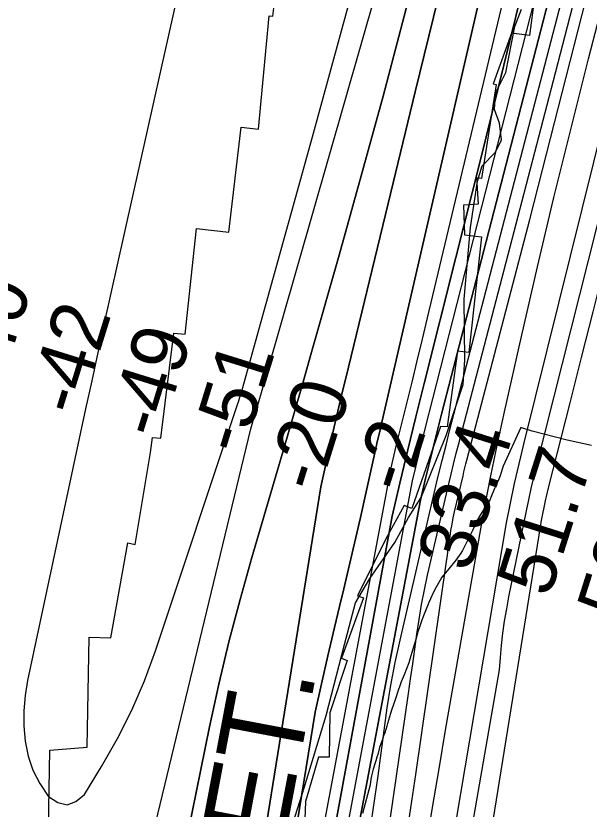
# Model space of a CAD drawing. Extents: x 3172297 to 3210190, y 958463 to 983887.
# Drawn here: x 3200657 to 3201341, y 972492 to 973439 of the extents above; entities that cross this region are included whole.
import ezdxf

# ---------------------------------------------------------------- set-up
doc = ezdxf.new("R2010")
doc.units = 0
for name, color, linetype in [('V-RIVR-EDGE', 7, 'Continuous'), ('V-RIVR-RANG', 7, 'Continuous'), ('V-RRAP-RVMT', 7, 'Continuous'), ('V-RRAP-RVMT-IDEN', 7, 'Continuous'), ('V-SITE-VEGE', 7, 'Continuous'), ('V-TOPO-DPTH', 7, 'Continuous'), ('V-TOPO-MAJR', 7, 'Continuous'), ('V-TOPO-MINR', 7, 'Continuous'), ('V-TOPO-WATR', 7, 'Continuous')]:
    doc.layers.add(name, color=color, linetype=linetype)

msp = doc.modelspace()

# ---------------------------------------------------------------- linework, layer by layer
at = {"layer": 'V-RIVR-EDGE'}
msp.add_lwpolyline([(3200978.22, 972444.92), (3201001.44, 972517.45), (3201027.3, 972603.89), (3201049.24, 972688.6), (3201062.41, 972738.12), (3201079.43, 972767.2), (3201109.53, 972810.16), (3201125.69, 972840.11), (3201140.96, 972863.98), (3201170.7, 972937.8), (3201190.85, 972998.61), (3201193.09, 973028.16), (3201191.97, 973100.76), (3201199.57, 973185.94), (3201207.96, 973241.55), (3201213.66, 973259.8), (3201229.35, 973275.84), (3201236.77, 973290.6), (3201234.22, 973310.6), (3201228.17, 973326.7), (3201229.52, 973346.26), (3201241.75, 973371), (3201252.76, 973425.75), (3201260.63, 973446.59)], dxfattribs=at)
at = {"layer": 'V-RRAP-RVMT'}
for p, q in [((3200963.79, 973438.25), (3200978.9, 973564.11)), ((3201287.27, 973543.94), (3201269.96, 973415.25)), ((3200946.82, 973303.42), (3200959.43, 973438.56)), ((3200959.43, 973438.56), (3200963.79, 973438.25)), ((3201248.59, 973417.91), (3201226.76, 973357.4)), ((3201269.96, 973415.25), (3201248.59, 973417.91)), ((3201230.45, 973356.73), (3201212.66, 973244.6)), ((3201226.76, 973357.4), (3201230.45, 973356.73)), ((3200911.4, 973180.49), (3200926.05, 973305.76)), ((3200926.05, 973305.76), (3200946.82, 973303.42)), ((3201212.66, 973244.6), (3201206.77, 973245.3)), ((3201206.77, 973245.3), (3201209.01, 973213.87)), ((3201209.01, 973213.87), (3201191.29, 973212.88)), ((3201191.29, 973212.88), (3201192.66, 973177.28)), ((3200859.13, 973058.76), (3200872.67, 973184.86)), ((3200872.67, 973184.86), (3200911.4, 973180.49)), ((3201192.66, 973177.28), (3201212.62, 973175.05)), ((3201212.62, 973175.05), (3201197.81, 973037.07)), ((3200830.24, 972934.91), (3200845.57, 973060.21)), ((3200845.57, 973060.21), (3200859.13, 973058.76)), ((3201184.28, 973038.63), (3201171.98, 972948.12)), ((3201197.81, 973037.07), (3201184.28, 973038.63)), ((3201163.73, 972948.56), (3201129.54, 972850.87)), ((3201171.98, 972948.12), (3201163.73, 972948.56)), ((3200817.82, 972917.64), (3200820.45, 972935.67)), ((3200820.45, 972935.67), (3200830.24, 972934.91)), ((3200799.76, 972808.08), (3200817.82, 972917.64)), ((3201120.53, 972854.59), (3201098.78, 972814.85)), ((3201129.54, 972850.87), (3201120.53, 972854.59)), ((3201098.78, 972814.85), (3201064.69, 972746.5)), ((3200770.66, 972696.72), (3200790.87, 972809.98)), ((3200790.87, 972809.98), (3200799.76, 972808.08)), ((3201072.08, 972744.46), (3201045.98, 972672.26)), ((3201064.69, 972746.5), (3201072.08, 972744.46)), ((3200742.35, 972566.01), (3200744.65, 972697.33)), ((3200744.65, 972697.33), (3200770.66, 972696.72)), ((3201052.42, 972669.51), (3201032.02, 972607.1)), ((3201045.98, 972672.26), (3201052.42, 972669.51)), ((3201032.02, 972607.1), (3201030.97, 972554.21)), ((3200697.79, 972562.5), (3200742.35, 972566.01)), ((3200695.93, 972442.76), (3200697.79, 972562.5)), ((3201018.17, 972554.27), (3201002.67, 972501.3)), ((3201030.97, 972554.21), (3201018.17, 972554.27)), ((3201002.67, 972501.3), (3200999.96, 972427.31))]:
    msp.add_line(p, q, dxfattribs=at)
at = {"layer": 'V-SITE-VEGE'}
for p, q in [((3201259.87, 972947.47), (3201238.46, 972901.29)), ((3201273.13, 972943.15), (3201259.87, 972947.47)), ((3201315.14, 972932.43), (3201273.13, 972943.15)), ((3201343.87, 972926.02), (3201315.14, 972932.43)), ((3201237.6, 972897.93), (3201234.9, 972889.84)), ((3201238.46, 972901.29), (3201237.6, 972897.93)), ((3201234.9, 972889.84), (3201233.31, 972885.86)), ((3201230.23, 972878.77), (3201228.39, 972874.78)), ((3201233.31, 972885.86), (3201230.23, 972878.77)), ((3201228.39, 972874.78), (3201224.09, 972863.95)), ((3201222.61, 972860.97), (3201220.76, 972857.6)), ((3201224.09, 972863.95), (3201222.61, 972860.97)), ((3201218.17, 972853.87), (3201213.85, 972847.14)), ((3201220.76, 972857.6), (3201218.17, 972853.87)), ((3201209.41, 972839.54), (3201207.2, 972835.56)), ((3201213.85, 972847.14), (3201209.41, 972839.54)), ((3201207.2, 972835.56), (3201203.99, 972829.08)), ((3201200.79, 972822.23), (3201197.47, 972815.14)), ((3201202.52, 972825.47), (3201200.79, 972822.23)), ((3201203.99, 972829.08), (3201202.52, 972825.47)), ((3201197.47, 972815.14), (3201191.81, 972803.81)), ((3201191.81, 972803.81), (3201190.08, 972800.57)), ((3201188.11, 972797.45), (3201182.06, 972789.35)), ((3201190.08, 972800.57), (3201188.11, 972797.45)), ((3201182.06, 972789.35), (3201173.66, 972778.76)), ((3201173.66, 972778.76), (3201167.73, 972771.77)), ((3201163.53, 972765.42), (3201158.85, 972757.2)), ((3201165.63, 972768.9), (3201163.53, 972765.42)), ((3201167.73, 972771.77), (3201165.63, 972768.9)), ((3201158.85, 972757.2), (3201154.78, 972749.48)), ((3201154.78, 972749.48), (3201151.83, 972743)), ((3201148.88, 972735.54), (3201147.65, 972732.8)), ((3201150.11, 972738.9), (3201148.88, 972735.54)), ((3201151.83, 972743), (3201150.11, 972738.9)), ((3201146.06, 972728.69), (3201144.33, 972724.83)), ((3201147.65, 972732.8), (3201146.06, 972728.69)), ((3201141.63, 972717.49), (3201139.43, 972710.65)), ((3201144.33, 972724.83), (3201141.63, 972717.49)), ((3201139.43, 972710.65), (3201136.85, 972703.68)), ((3201136.85, 972703.68), (3201134.28, 972694.6)), ((3201132.94, 972689.25), (3201131.47, 972684.15)), ((3201134.28, 972694.6), (3201132.94, 972689.25)), ((3201129.88, 972679.18), (3201127.43, 972670.96)), ((3201131.47, 972684.15), (3201129.88, 972679.18)), ((3201127.43, 972670.96), (3201126.08, 972666.86)), ((3201123.38, 972659.52), (3201120.56, 972652.3)), ((3201126.08, 972666.86), (3201123.38, 972659.52)), ((3201120.56, 972652.3), (3201117.12, 972643.96)), ((3201117.12, 972643.96), (3201115.27, 972639.11)), ((3201113.43, 972633.76), (3201110.37, 972623.81)), ((3201115.27, 972639.11), (3201113.43, 972633.76)), ((3201110.37, 972623.81), (3201107.55, 972615.72)), ((3201107.55, 972615.72), (3201105.96, 972611.49)), ((3201104.24, 972606.39), (3201100.81, 972594.45)), ((3201105.96, 972611.49), (3201104.24, 972606.39)), ((3201100.81, 972594.45), (3201099.83, 972591.33)), ((3201098.73, 972587.11), (3201097.51, 972583.25)), ((3201099.83, 972591.33), (3201098.73, 972587.11)), ((3201095.06, 972576.41), (3201091.25, 972565.58)), ((3201096.04, 972579.64), (3201095.06, 972576.41)), ((3201097.51, 972583.25), (3201096.04, 972579.64)), ((3201091.25, 972565.58), (3201089.05, 972557.5)), ((3201089.05, 972557.5), (3201087.95, 972554.01)), ((3201085.62, 972546.05), (3201083.54, 972539.83)), ((3201086.73, 972549.66), (3201085.62, 972546.05)), ((3201087.95, 972554.01), (3201086.73, 972549.66)), ((3201083.54, 972539.83), (3201081.59, 972532)), ((3201080.86, 972527.77), (3201080.02, 972521.3)), ((3201081.59, 972532), (3201080.86, 972527.77)), ((3201080.02, 972521.3), (3201071, 972487))]:
    msp.add_line(p, q, dxfattribs=at)
at = {"layer": 'V-TOPO-DPTH'}
for points in [[(3201506.31, 974283.05), (3201165.04, 972963.36), (3201158.54, 972937.81), (3201152.16, 972912.23), (3201145.97, 972886.6), (3201139.91, 972860.95), (3201039.24, 972330.5), (3201028.8, 972258.63), (3201017.47, 972187.29), (3201004.9, 972116.18), (3200990.46, 972045.44), (3200974.77, 971974.93), (3200865.32, 971511.79)], [(3201506.31, 974283.05), (3201165.04, 972963.36), (3201158.54, 972937.81), (3201152.16, 972912.23), (3201145.97, 972886.6), (3201139.91, 972860.95), (3201039.24, 972330.5), (3201028.8, 972258.63), (3201017.47, 972187.29), (3201004.9, 972116.18), (3200990.46, 972045.44), (3200974.77, 971974.93), (3200865.32, 971511.79)], [(3200886.79, 971822.76), (3201014.47, 972607.91), (3201022, 972641.56), (3201029.66, 972675.18), (3201037.5, 972708.76), (3201045.46, 972742.32), (3201046.89, 972748.27), (3201054.15, 972778.85), (3201061.31, 972809.44), (3201068.32, 972840.07), (3201075.23, 972870.73), (3201084.82, 972913.81), (3201086.87, 972922.94), (3201088.92, 972932.07), (3201091, 972941.19), (3201093.09, 972950.3), (3201383.27, 974209.31)], [(3201383.27, 974209.31), (3201093.09, 972950.3), (3201091, 972941.19), (3201088.92, 972932.07), (3201086.87, 972922.94), (3201084.82, 972913.81), (3201075.23, 972870.73), (3201068.32, 972840.07), (3201061.31, 972809.44), (3201054.15, 972778.85), (3201046.89, 972748.27), (3201045.46, 972742.32), (3201037.5, 972708.76), (3201029.66, 972675.18), (3201022, 972641.56), (3201014.47, 972607.91), (3200886.79, 971822.76)], [(3200758.94, 971947.3), (3200778.24, 972037.24), (3200797.07, 972127.28), (3200815.17, 972217.46), (3200832.79, 972307.75), (3200847.76, 972386.14), (3200857.65, 972437.28), (3200867.69, 972488.38), (3200877.96, 972539.44), (3200888.38, 972590.47), (3200899.54, 972641.33), (3200911.53, 972691.97), (3200924.77, 972742.3), (3200938.84, 972792.43), (3200967.48, 972889.78), (3200978.26, 972926.6), (3200988.96, 972963.44), (3200999.56, 973000.31), (3201010.09, 973037.21), (3201042.93, 973152.94), (3201069.42, 973247.83), (3201095.36, 973342.87), (3201120.47, 973438.12), (3201145.04, 973533.52)], [(3201145.04, 973533.52), (3201120.47, 973438.12), (3201095.36, 973342.87), (3201069.42, 973247.83), (3201042.93, 973152.94), (3201010.09, 973037.21), (3200999.56, 973000.31), (3200988.96, 972963.44), (3200978.26, 972926.6), (3200967.48, 972889.78), (3200938.84, 972792.43), (3200924.77, 972742.3), (3200911.53, 972691.97), (3200899.54, 972641.33), (3200888.38, 972590.47), (3200877.96, 972539.44), (3200867.69, 972488.38), (3200857.65, 972437.28), (3200847.76, 972386.14), (3200832.79, 972307.75), (3200815.17, 972217.46), (3200797.07, 972127.28), (3200778.24, 972037.24), (3200758.94, 971947.3)], [(3201007.82, 971956.8), (3201038.84, 972108.78), (3201056.87, 972201.08), (3201073.86, 972293.55), (3201089.28, 972386.3), (3201103.67, 972479.24), (3201125.71, 972629.95), (3201128.27, 972647.66), (3201130.78, 972665.39), (3201133.23, 972683.12), (3201135.63, 972700.86), (3201138.25, 972718.56), (3201141.21, 972736.19), (3201144.68, 972753.74), (3201148.48, 972771.22), (3201173.83, 972880.33), (3201176.59, 972892), (3201179.42, 972903.66), (3201182.35, 972915.29), (3201185.34, 972926.91), (3201259.12, 973208.7), (3201298.74, 973361.28), (3201337.96, 973513.97)], [(3201267.83, 973494.79), (3201239.57, 973379.91), (3201211.02, 973265.1), (3201182.28, 973150.34), (3201144.38, 972999.8), (3201134.55, 972960.32), (3201124.87, 972920.8), (3201115.4, 972881.23), (3201106.08, 972841.63), (3200943.19, 971955.09)], [(3200943.19, 971955.09), (3201106.08, 972841.63), (3201115.4, 972881.23), (3201124.87, 972920.8), (3201134.55, 972960.32), (3201144.38, 972999.8), (3201182.28, 973150.34), (3201211.02, 973265.1), (3201239.57, 973379.91), (3201267.83, 973494.79)], [(3200824.29, 971655.82), (3201020.97, 972876.88), (3201029, 972912.62), (3201037.17, 972948.34), (3201045.55, 972984), (3201054.07, 973019.63), (3201101.31, 973214.78), (3201133.69, 973347.93), (3201166.28, 973481.03)], [(3201166.28, 973481.03), (3201133.69, 973347.93), (3201101.31, 973214.78), (3201054.07, 973019.63), (3201045.55, 972984), (3201037.17, 972948.34), (3201029, 972912.62), (3201020.97, 972876.88), (3200824.29, 971655.82)]]:
    msp.add_lwpolyline(points, dxfattribs=at)
at = {"layer": 'V-TOPO-MAJR'}
for points in [[(3200960.14, 971447.81), (3201111.54, 972055.85), (3201242.44, 972833.9), (3201247.29, 972857.37), (3201252.36, 972880.79), (3201257.75, 972904.15), (3201263.36, 972927.45), (3201513.4, 973935.92)], [(3200668.85, 971832.04), (3200937.54, 972945.88), (3200942.07, 972961.31), (3200946.57, 972976.76), (3200951.04, 972992.21), (3200955.49, 973007.67), (3201201.06, 973864.21)]]:
    msp.add_lwpolyline(points, dxfattribs=at)
at = {"layer": 'V-TOPO-MINR'}
for points in [[(3201123.79, 972461.8), (3201134.46, 972533.34), (3201171.03, 972787.63), (3201172.09, 972795.06), (3201173.16, 972802.5), (3201174.21, 972809.94), (3201175.27, 972817.38), (3201176.41, 972824.8), (3201177.69, 972832.19), (3201179.16, 972839.55), (3201180.77, 972846.89), (3201190.79, 972890.02), (3201191.9, 972894.7), (3201193.03, 972899.38), (3201194.21, 972904.04), (3201195.42, 972908.7), (3201224.12, 973017.77), (3201239.63, 973076.97), (3201255.06, 973136.2), (3201270.35, 973195.46), (3201285.55, 973254.75), (3201550.03, 974290.72)], [(3200912.49, 971874.5), (3201105.02, 972899.56), (3201111.11, 972925.11), (3201117.33, 972950.64), (3201123.63, 972976.14), (3201129.94, 973001.64), (3201136.21, 973027.15), (3201142.4, 973052.69), (3201148.53, 973078.23), (3201435.58, 974281.54)], [(3201053.68, 971405.86), (3201283.44, 972831.33), (3201284.05, 972834.64), (3201289.56, 972861.82), (3201290.27, 972865.22), (3201291.02, 972868.61), (3201291.82, 972871.99), (3201292.65, 972875.36), (3201318.52, 972976.96), (3201332.27, 973031.14), (3201345.97, 973085.33), (3201359.59, 973139.53), (3201373.16, 973193.76), (3201643.63, 974278.2)], [(3201065.33, 971964.02), (3201079.85, 972032.5), (3201092.6, 972101.33), (3201104.15, 972170.4), (3201111.22, 972216.28), (3201118.35, 972262.59), (3201125.48, 972308.89), (3201132.6, 972355.2), (3201139.72, 972401.51), (3201146.98, 972447.8), (3201154.43, 972494.05), (3201162.14, 972540.26), (3201170.04, 972586.45), (3201209.47, 972812.9), (3201216.47, 972851.39), (3201223.85, 972889.81), (3201231.79, 972928.11), (3201240.12, 972966.33), (3201260.38, 973056.14), (3201279.52, 973139.12), (3201299.17, 973221.97), (3201319.62, 973304.63), (3201340.58, 973387.16), (3201567.43, 974262.73)], [(3200886.79, 971822.76), (3201014.47, 972607.91), (3201022, 972641.56), (3201029.66, 972675.18), (3201037.5, 972708.76), (3201045.46, 972742.32), (3201046.89, 972748.27), (3201054.15, 972778.85), (3201061.31, 972809.44), (3201068.32, 972840.07), (3201075.23, 972870.73), (3201084.82, 972913.81), (3201086.87, 972922.94), (3201088.92, 972932.07), (3201091, 972941.19), (3201093.09, 972950.3), (3201383.27, 974209.31)], [(3200909.06, 971615.12), (3201003.64, 972035.93), (3201021.13, 972117.99), (3201037.41, 972200.29), (3201051.86, 972282.93), (3201065.09, 972365.79), (3201081.7, 972477.73), (3201085.62, 972504.81), (3201089.42, 972531.9), (3201093.05, 972559.01), (3201096.55, 972586.14), (3201100.38, 972613.21), (3201104.77, 972640.18), (3201109.98, 972667), (3201115.76, 972693.72), (3201156.87, 972870.64), (3201161.28, 972889.3), (3201165.8, 972907.94), (3201170.46, 972926.55), (3201175.22, 972945.13), (3201375.46, 973714.24)], [(3200758.94, 971947.3), (3200778.24, 972037.24), (3200797.07, 972127.28), (3200815.17, 972217.46), (3200832.79, 972307.75), (3200847.76, 972386.14), (3200857.65, 972437.28), (3200867.69, 972488.38), (3200877.96, 972539.44), (3200888.38, 972590.47), (3200899.54, 972641.33), (3200911.53, 972691.97), (3200924.77, 972742.3), (3200938.84, 972792.43), (3200967.48, 972889.78), (3200978.26, 972926.6), (3200988.96, 972963.44), (3200999.56, 973000.31), (3201010.09, 973037.21), (3201042.93, 973152.94), (3201069.42, 973247.83), (3201095.36, 973342.87), (3201120.47, 973438.12), (3201145.04, 973533.52)], [(3200948.34, 971917.61), (3200961.76, 971976.52), (3200973.99, 972035.65), (3200984.44, 972095.13), (3200993.69, 972154.84), (3201130.68, 972883.91), (3201138.51, 972916.52), (3201146.55, 972949.07), (3201154.72, 972981.59), (3201290.62, 973514.98)], [(3201007.82, 971956.8), (3201038.84, 972108.78), (3201056.87, 972201.08), (3201073.86, 972293.55), (3201089.28, 972386.3), (3201103.67, 972479.24), (3201125.71, 972629.95), (3201128.27, 972647.66), (3201130.78, 972665.39), (3201133.23, 972683.12), (3201135.63, 972700.86), (3201138.25, 972718.56), (3201141.21, 972736.19), (3201144.68, 972753.74), (3201148.48, 972771.22), (3201173.83, 972880.33), (3201176.59, 972892), (3201179.42, 972903.66), (3201182.35, 972915.29), (3201185.34, 972926.91), (3201259.12, 973208.7), (3201298.74, 973361.28), (3201337.96, 973513.97)], [(3201027.83, 971471.28), (3201234.4, 972658.44), (3201235.28, 972673.03), (3201236.57, 972687.6), (3201238.38, 972702.13), (3201240.44, 972716.62), (3201242.9, 972731.05), (3201245.61, 972745.44), (3201266.43, 972848.17), (3201269.21, 972861.39), (3201272.11, 972874.57), (3201275.19, 972887.71), (3201278.4, 972900.83), (3201433.99, 973517.52)], [(3200943.19, 971955.09), (3201106.08, 972841.63), (3201115.4, 972881.23), (3201124.87, 972920.8), (3201134.55, 972960.32), (3201144.38, 972999.8), (3201182.28, 973150.34), (3201211.02, 973265.1), (3201239.57, 973379.91), (3201267.83, 973494.79)], [(3200854.82, 973485.16), (3200829.78, 973373.12), (3200804.8, 973261.06), (3200769.87, 973104.02), (3200762.44, 973070.46), (3200755.07, 973036.9), (3200747.78, 973003.31), (3200740.55, 972969.72), (3200671.17, 972645.84), (3200668.27, 972627.77), (3200666.61, 972609.65), (3200666.83, 972591.45), (3200668.29, 972573.21), (3200672.13, 972555.52), (3200677.73, 972538.58), (3200685.99, 972522.77), (3200696.01, 972507.7), (3200696.35, 972507.27), (3200707.51, 972500.1), (3200718.41, 972497.38), (3200728.91, 972501.36), (3200739.15, 972509.8), (3200759.64, 972543.18), (3200778.48, 972576.38), (3200795.74, 972610.32), (3200810.62, 972645.36), (3200823.92, 972681.14), (3200921.78, 972974.94), (3200923.19, 972979.3), (3200924.57, 972983.67), (3200925.87, 972988.06), (3200927.14, 972992.46), (3201011.36, 973294.1), (3201053.55, 973449.62)], [(3200854.82, 973485.16), (3200829.78, 973373.12), (3200804.8, 973261.06), (3200769.87, 973104.02), (3200762.44, 973070.46), (3200755.07, 973036.9), (3200747.78, 973003.31), (3200740.55, 972969.72), (3200671.17, 972645.84), (3200668.27, 972627.77), (3200666.61, 972609.65), (3200666.83, 972591.45), (3200668.29, 972573.21), (3200672.13, 972555.52), (3200677.73, 972538.58), (3200685.99, 972522.77), (3200696.01, 972507.7), (3200696.35, 972507.27), (3200707.51, 972500.1), (3200718.41, 972497.38)], [(3200824.29, 971655.82), (3201020.97, 972876.88), (3201029, 972912.62), (3201037.17, 972948.34), (3201045.55, 972984), (3201054.07, 973019.63), (3201101.31, 973214.78), (3201133.69, 973347.93), (3201166.28, 973481.03)], [(3200718.41, 972497.38), (3200728.91, 972501.36), (3200739.15, 972509.8), (3200759.64, 972543.18), (3200778.48, 972576.38), (3200795.74, 972610.32), (3200810.62, 972645.36), (3200823.92, 972681.14), (3200921.78, 972974.94), (3200923.19, 972979.3), (3200924.57, 972983.67), (3200925.87, 972988.06), (3200927.14, 972992.46), (3201011.36, 973294.1), (3201053.55, 973449.62)]]:
    msp.add_lwpolyline(points, dxfattribs=at)
at = {"layer": 'V-TOPO-WATR'}
msp.add_lwpolyline([(3200865.32, 971511.79), (3200974.77, 971974.93), (3200990.46, 972045.44), (3201004.9, 972116.18), (3201017.47, 972187.29), (3201028.8, 972258.63), (3201039.24, 972330.5), (3201139.91, 972860.95), (3201145.97, 972886.6), (3201152.16, 972912.23), (3201158.54, 972937.81), (3201165.04, 972963.36), (3201506.31, 974283.05)], dxfattribs=at)

# ---------------------------------------------------------------- texts
at = {"layer": 'V-RIVR-RANG'}
for s, rotation, p in [('-40', 72.73917, (3200638.21, 972990.74)), ('-42', 72.73917, (3200733.07, 972959.02)), ('-49', 72.73917, (3200829.34, 972931.83)), ('-51', 72.73917, (3200928.19, 972912.96)), ('-20', 72.73917, (3201018.9, 972867.89)), ('-2', 72.42833, (3201122.99, 972866.81)), ('33.4', 72.42833, (3201198.25, 972773.23)), ('51.7', 72.42833, (3201293.66, 972743.28)), ('50.3', 72.42833, (3201389.06, 972713.32))]:
    msp.add_text(s, height=67, rotation=rotation, dxfattribs=at).set_placement(p)
at = {"layer": 'V-RRAP-RVMT-IDEN'}
msp.add_text('REVET.', height=100, rotation=79.26288, dxfattribs=at).set_placement((3200925.97, 972180.37))

doc.saveas('drawing.dxf')
